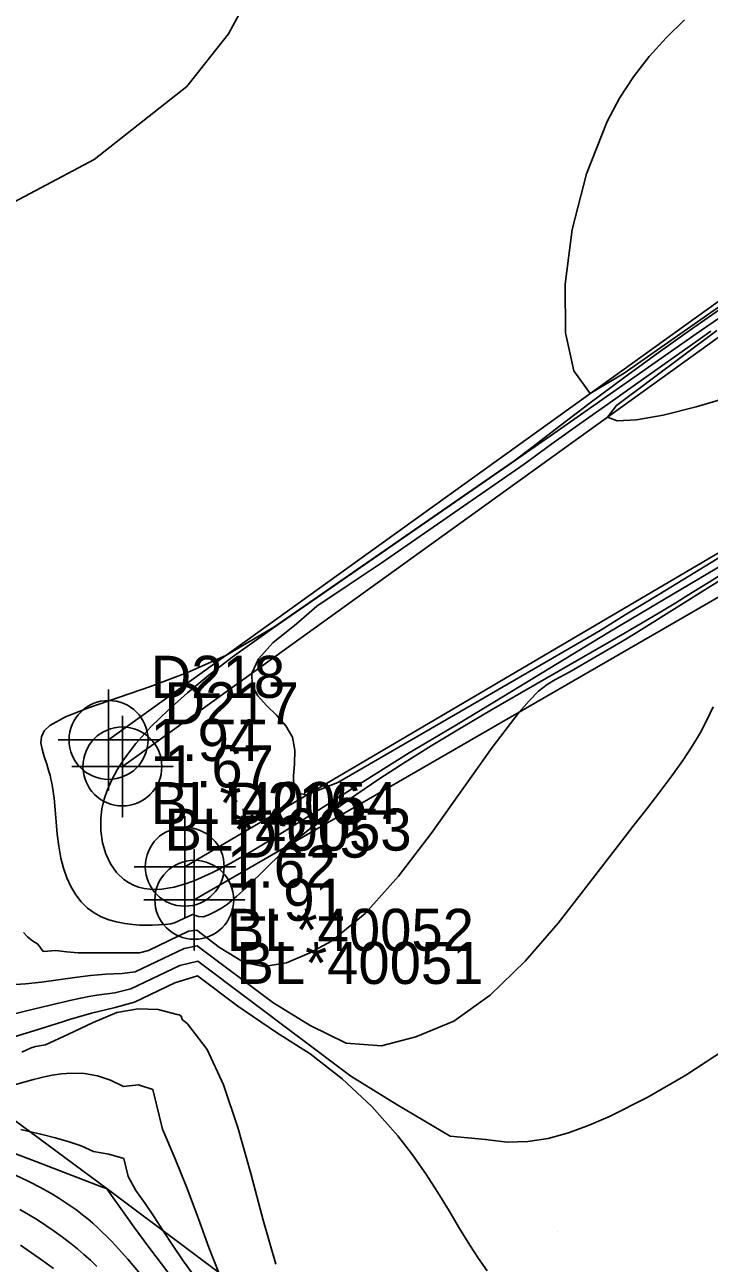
# Model space of a CAD drawing. Extents: x 2356077 to 2359823, y 225951 to 227822.
# Drawn here: x 2357516.7 to 2357557.4, y 226787.7 to 226861.2 of the extents above; entities that cross this region are included whole.
import ezdxf

# ---------------------------------------------------------------- set-up
doc = ezdxf.new("R2010")
doc.units = 0
for name, color, linetype in [('DTM Contours Major', 7, 'Continuous'), ('DTM Contours Minor', 7, 'Continuous'), ('Exist DTM Breakline', 7, 'Continuous'), ('Exist DTM Breakline Cogo Comment', 7, 'Continuous'), ('Exist DTM Breakline Cogo Elevation', 7, 'Continuous'), ('Exist DTM Breakline Cogo Number', 7, 'Continuous'), ('Exist DTM Breakline Cogo Point CELL', 7, 'Continuous'), ('Exist DTM Breakline Underwater', 7, 'Continuous'), ('Exist DTM Drainline', 7, 'Continuous'), ('PH Exist DTM Breakline', 7, 'Continuous'), ('PH Exist DTM Point', 7, 'Continuous')]:
    doc.layers.add(name, color=color, linetype=linetype)

msp = doc.modelspace()

# ---------------------------------------------------------------- linework, layer by layer
at = {"layer": 'DTM Contours Major'}
for points in [[(2357513.816, 226849.516), (2357520.849, 226853.251), (2357526.342, 226857.584), (2357528.825, 226860.71), (2357530.582, 226863.971)], [(2357558.492, 226844.677), (2357556.416, 226843.229), (2357554.354, 226841.76), (2357552.315, 226840.275), (2357550.31, 226838.783), (2357548.501, 226837.409), (2357546.675, 226836.005), (2357545.773, 226835.317), (2357545.15, 226834.894), (2357531.517, 226825.466), (2357528.675, 226823.785), (2357526.38, 226822.781), (2357524.199, 226821.953), (2357520.499, 226820.672), (2357519.139, 226820.14), (2357518.213, 226819.629), (2357517.88, 226819.302), (2357517.715, 226818.962), (2357517.681, 226818.601), (2357517.746, 226818.212), (2357517.874, 226817.789), (2357518.03, 226817.325), (2357518.159, 226816.904), (2357518.219, 226816.681), (2357518.276, 226816.449), (2357518.328, 226816.208), (2357518.374, 226815.958), (2357518.462, 226815.309), (2357518.533, 226814.624), (2357518.583, 226813.905), (2357518.648, 226813.177), (2357518.736, 226812.451), (2357518.865, 226811.74), (2357519.021, 226811.146), (2357519.22, 226810.582), (2357519.462, 226810.056), (2357519.747, 226809.576), (2357520.077, 226809.148), (2357520.45, 226808.782), (2357520.839, 226808.499), (2357521.261, 226808.271), (2357521.708, 226808.092), (2357522.176, 226807.958), (2357522.657, 226807.864), (2357523.145, 226807.803), (2357523.528, 226807.776), (2357523.909, 226807.765), (2357524.288, 226807.769), (2357524.662, 226807.785), (2357525.032, 226807.813), (2357525.394, 226807.852), (2357525.619, 226807.899), (2357526.685, 226808.409), (2357527.037, 226808.277), (2357527.333, 226808.268), (2357527.692, 226808.406), (2357528.049, 226808.575), (2357528.407, 226808.779), (2357528.768, 226809.024), (2357529.31, 226809.463), (2357529.876, 226809.988), (2357531.136, 226811.237), (2357531.857, 226811.934), (2357532.657, 226812.66), (2357533.782, 226813.594), (2357535.032, 226814.546), (2357536.386, 226815.511), (2357537.825, 226816.482), (2357539.327, 226817.454), (2357540.875, 226818.419), (2357542.655, 226819.497), (2357544.446, 226820.556), (2357546.231, 226821.592), (2357551.355, 226824.53), (2357552.396, 226825.133), (2357553.411, 226825.727), (2357554.407, 226826.319), (2357555.395, 226826.914), (2357556.383, 226827.521), (2357557.38, 226828.145), (2357558.472, 226828.842)], [(2357516.541, 226800.226), (2357517.109, 226800.481), (2357517.364, 226800.556), (2357517.947, 226800.664), (2357519.324, 226801.294), (2357520.785, 226801.991), (2357522.196, 226802.581), (2357523.458, 226802.805), (2357524.647, 226802.762), (2357525.776, 226802.462), (2357525.902, 226802.436), (2357526.006, 226802.367), (2357526.065, 226802.167), (2357526.278, 226802), (2357526.382, 226801.909), (2357527.554, 226800.389), (2357528.536, 226798.276), (2357529.381, 226795.757), (2357530.143, 226793.019), (2357530.875, 226790.247), (2357531.629, 226787.628)], [(2357516.424, 226790.886), (2357516.949, 226790.58), (2357517.466, 226790.263), (2357517.975, 226789.934), (2357518.475, 226789.592), (2357518.967, 226789.235), (2357519.451, 226788.863), (2357519.846, 226788.541), (2357520.237, 226788.208), (2357520.623, 226787.862), (2357521.006, 226787.504)]]:
    msp.add_lwpolyline(points, dxfattribs=at)
at = {"layer": 'DTM Contours Minor'}
for points in [[(2357555.924, 226861.531), (2357554.824, 226860.471), (2357553.814, 226859.352), (2357552.893, 226858.159), (2357552.062, 226856.88), (2357551.321, 226855.499), (2357550.091, 226852.389), (2357549.254, 226849.078), (2357548.833, 226845.844), (2357548.853, 226842.958), (2357549.337, 226840.698), (2357550.309, 226839.336), (2357552.328, 226840.547), (2357563.095, 226848.08), (2357563.66, 226848.44), (2357566.982, 226850.469), (2357570.837, 226852.904), (2357574.077, 226855.114), (2357577.386, 226857.27), (2357580.701, 226859.356), (2357583.96, 226861.357)], [(2357558.256, 226844.024), (2357556.606, 226842.885), (2357554.972, 226841.748), (2357549.351, 226837.808), (2357547.961, 226836.84), (2357545.172, 226834.885), (2357531.516, 226825.442), (2357529.044, 226823.695), (2357527.657, 226822.612), (2357526.383, 226821.561), (2357525.23, 226820.538), (2357524.208, 226819.539), (2357523.325, 226818.56), (2357522.592, 226817.597), (2357522.211, 226816.998), (2357521.893, 226816.406), (2357521.636, 226815.82), (2357521.441, 226815.242), (2357521.307, 226814.673), (2357521.234, 226814.114), (2357521.232, 226813.37), (2357521.333, 226812.661), (2357521.531, 226812.002), (2357521.815, 226811.41), (2357522.178, 226810.898), (2357522.611, 226810.483), (2357522.882, 226810.297), (2357523.171, 226810.146), (2357523.479, 226810.03), (2357523.805, 226809.948), (2357524.148, 226809.901), (2357524.509, 226809.889), (2357524.855, 226809.908), (2357525.216, 226809.956), (2357525.592, 226810.032), (2357525.983, 226810.136), (2357526.391, 226810.267), (2357526.816, 226810.425), (2357527.829, 226810.873), (2357528.93, 226811.44), (2357530.119, 226812.113), (2357531.398, 226812.879), (2357532.768, 226813.724), (2357534.229, 226814.636), (2357536.784, 226816.257), (2357539.562, 226818.006), (2357542.364, 226819.658), (2357545.18, 226821.377), (2357547.909, 226823.035), (2357551.372, 226825.124), (2357554.729, 226827.13), (2357558.271, 226829.235)], [(2357557.487, 226843.054), (2357556.249, 226842.186), (2357553.008, 226839.89), (2357551.364, 226838.722), (2357549.697, 226837.545), (2357548.037, 226836.358), (2357546.399, 226835.143), (2357537.891, 226829.259), (2357535.932, 226827.966), (2357534.074, 226826.718), (2357532.865, 226825.669), (2357531.462, 226824.546), (2357530.616, 226823.58), (2357530.216, 226822.734), (2357530.236, 226822.026), (2357530.567, 226821.397), (2357531.091, 226820.811), (2357531.688, 226820.228), (2357532.238, 226819.613), (2357532.622, 226818.926), (2357532.761, 226818.156), (2357532.74, 226817.358), (2357532.68, 226816.613), (2357532.702, 226816.002), (2357532.927, 226815.605), (2357533.477, 226815.502), (2357535.33, 226816.245), (2357550.571, 226825.072), (2357551.006, 226825.335), (2357552.394, 226826.193), (2357554.386, 226827.414), (2357559.643, 226830.612)], [(2357557.835, 226843.085), (2357551.883, 226838.632), (2357551.335, 226837.932), (2357551.918, 226837.73), (2357553.058, 226837.784), (2357554.656, 226838.068), (2357556.617, 226838.552), (2357558.841, 226839.209)], [(2357516.643, 226807.341), (2357516.889, 226807.069), (2357517.17, 226806.831), (2357517.487, 226806.631), (2357517.814, 226806.209), (2357518.573, 226806.272), (2357519.206, 226806.181), (2357519.883, 226806.134), (2357520.595, 226806.116), (2357521.764, 226806.12), (2357522.645, 226806.126), (2357523.545, 226806.118), (2357524.062, 226806.265), (2357526.454, 226807.407), (2357526.935, 226807.464), (2357528.299, 226806.439), (2357529.748, 226805.55), (2357530.924, 226805.321), (2357532.277, 226805.529), (2357533.611, 226806.103), (2357534.951, 226806.808), (2357536.938, 226808.46), (2357538.921, 226810.676), (2357540.863, 226813.217), (2357544.483, 226818.323), (2357546.091, 226820.412), (2357546.684, 226821.087), (2357547.252, 226821.674), (2357547.755, 226822.066), (2357548.215, 226822.334), (2357549.116, 226822.823), (2357552.237, 226824.631), (2357552.899, 226825.03), (2357555.959, 226826.955), (2357556.965, 226827.58), (2357558.025, 226828.231)], [(2357515.859, 226804.219), (2357516.757, 226804.281), (2357517.707, 226804.388), (2357519.698, 226804.657), (2357520.619, 226804.77), (2357521.082, 226804.817), (2357521.55, 226804.856), (2357522.021, 226804.886), (2357522.498, 226804.904), (2357523.285, 226805.003), (2357526.188, 226806.389), (2357526.968, 226806.55), (2357531.459, 226803.175), (2357533.668, 226801.805), (2357535.816, 226800.757), (2357537.91, 226800.605), (2357539.949, 226801.128), (2357542.209, 226802.062), (2357544.378, 226803.62), (2357546.447, 226805.624), (2357548.411, 226807.895), (2357550.261, 226810.255), (2357551.99, 226812.524), (2357552.854, 226813.636), (2357553.676, 226814.684), (2357554.45, 226815.679), (2357555.17, 226816.632), (2357555.83, 226817.554), (2357556.424, 226818.458), (2357556.875, 226819.221), (2357557.276, 226819.98), (2357557.63, 226820.738)], [(2357515.466, 226802.347), (2357516.819, 226802.67), (2357518.635, 226803.116), (2357519.577, 226803.333), (2357520.048, 226803.432), (2357520.519, 226803.523), (2357520.993, 226803.606), (2357522.068, 226803.751), (2357523.021, 226803.986), (2357525.925, 226805.373), (2357527.01, 226805.627), (2357536.101, 226798.798), (2357538.797, 226797.135), (2357541.99, 226795.228), (2357544.104, 226795.037), (2357545.374, 226794.887), (2357546.605, 226794.916), (2357547.816, 226795.103), (2357549.023, 226795.431), (2357550.247, 226795.88), (2357551.506, 226796.432), (2357553.708, 226797.538), (2357555.994, 226798.854), (2357558.297, 226800.36)], [(2357515.633, 226800.987), (2357517.264, 226801.498), (2357518.953, 226802.034), (2357519.38, 226802.166), (2357520.684, 226802.543), (2357522.012, 226802.867), (2357523.237, 226803.198), (2357525.645, 226804.348), (2357526.987, 226804.755), (2357529.372, 226802.963), (2357531.678, 226801.39), (2357533.682, 226800.122), (2357535.584, 226798.634), (2357537.336, 226796.992), (2357538.886, 226795.262), (2357539.761, 226794.13), (2357540.547, 226793.001), (2357541.264, 226791.887), (2357541.928, 226790.801), (2357542.558, 226789.754), (2357543.17, 226788.758), (2357543.676, 226787.977), (2357544.186, 226787.24)], [(2357515.755, 226798.182), (2357517.245, 226798.599), (2357517.797, 226798.738), (2357518.352, 226798.854), (2357518.911, 226798.938), (2357519.475, 226798.98), (2357520.26, 226798.955), (2357521.045, 226798.817), (2357521.82, 226798.554), (2357522.581, 226798.186), (2357523.481, 226798.288), (2357524.337, 226798.002), (2357524.904, 226795.645), (2357525.66, 226793.888), (2357526.378, 226792.123), (2357527.039, 226790.328), (2357527.66, 226788.623), (2357528.26, 226787.124)], [(2357516.494, 226795.64), (2357516.985, 226795.517), (2357517.745, 226795.336), (2357518.522, 226795.145), (2357519.302, 226794.923), (2357520.067, 226794.653), (2357520.804, 226794.316), (2357521.716, 226794.173), (2357522.603, 226793.903), (2357522.859, 226792.839), (2357523.324, 226792.011), (2357523.869, 226791.244), (2357524.404, 226790.437), (2357524.942, 226789.609), (2357525.513, 226788.747), (2357526.101, 226787.89), (2357526.705, 226787.045)], [(2357515.656, 226794.383), (2357517.529, 226793.676), (2357521.286, 226792.228), (2357521.584, 226792.122), (2357521.61, 226792.114), (2357521.624, 226792.093), (2357521.874, 226791.72), (2357522.421, 226790.938), (2357523.203, 226789.848), (2357524.159, 226788.554), (2357525.229, 226787.156)], [(2357516.164, 226792.91), (2357516.919, 226792.553), (2357517.654, 226792.177), (2357518.364, 226791.781), (2357518.736, 226791.557), (2357519.1, 226791.325), (2357519.456, 226791.084), (2357519.804, 226790.833), (2357520.147, 226790.572), (2357520.484, 226790.299), (2357520.761, 226790.063), (2357521.034, 226789.818), (2357521.306, 226789.563), (2357521.577, 226789.3), (2357521.846, 226789.026), (2357522.116, 226788.742), (2357522.849, 226787.925), (2357523.586, 226787.054)], [(2357516.456, 226788.754), (2357517.12, 226788.305), (2357517.775, 226787.842), (2357518.418, 226787.366)]]:
    msp.add_lwpolyline(points, dxfattribs=at)
at = {"layer": 'Exist DTM Breakline'}
for points in [[(2357521.699, 226818.769), (2357563.463, 226848.791), (2357648.565, 226901.291)], [(2357522.519, 226817.195), (2357562.593, 226846.033), (2357649.304, 226899.022)], [(2357526.225, 226811.239), (2357563.464, 226833.131), (2357625.506, 226877.299)], [(2357526.793, 226809.276), (2357562.465, 226829.86), (2357616.068, 226868.975)]]:
    msp.add_lwpolyline(points, dxfattribs=at)
at = {"layer": 'Exist DTM Breakline Cogo Point CELL'}
for points in [[(2357521.699, 226821.769), (2357521.699, 226815.769), (2357521.699, 226818.769), (2357524.699, 226818.769), (2357518.699, 226818.769)], [(2357522.519, 226820.195), (2357522.519, 226814.195), (2357522.519, 226817.195), (2357525.519, 226817.195), (2357519.519, 226817.195)], [(2357526.225, 226814.239), (2357526.225, 226808.239), (2357526.225, 226811.239), (2357529.225, 226811.239), (2357523.225, 226811.239)], [(2357526.793, 226812.276), (2357526.793, 226806.276), (2357526.793, 226809.276), (2357529.793, 226809.276), (2357523.793, 226809.276)]]:
    msp.add_lwpolyline(points, dxfattribs=at)
for centre in [(2357521.699, 226818.769), (2357522.519, 226817.195), (2357526.225, 226811.239), (2357526.793, 226809.276)]:
    msp.add_circle(centre, 2.344, dxfattribs=at)
at = {"layer": 'Exist DTM Breakline Underwater'}
msp.add_spline([(2357556.564, 226758.637), (2357564.307, 226781.559), (2357585.412, 226809.405), (2357614.858, 226803.405), (2357668.761, 226835.297), (2357689.369, 226869.515)], degree=3, dxfattribs=at)
at = {"layer": 'Exist DTM Drainline'}
msp.add_spline([(2357699.586, 226858.192), (2357670.366, 226820.782), (2357623.327, 226796.892), (2357587.218, 226772.268), (2357568.803, 226744.252), (2357555.19, 226717.62), (2357555.017, 226695.126), (2357553.473, 226672.759), (2357563.697, 226642.736), (2357576.526, 226627.993), (2357663.798, 226499.169), (2357732.721, 226415.647), (2357803.211, 226342.215), (2357874.586, 226264.309)], degree=3, dxfattribs=at)
at = {"layer": 'PH Exist DTM Breakline'}
msp.add_lwpolyline([(2357553.711, 226766.221), (2357549.51, 226770.747), (2357541.718, 226777.349), (2357531.233, 226784.899), (2357521.607, 226792.105), (2357514.589, 226797.286), (2357508.637, 226800.762), (2357500.174, 226807.436), (2357492.835, 226814.554), (2357484.443, 226818.631), (2357477.555, 226822.423), (2357473.82, 226828.171), (2357469.375, 226833.98), (2357462.328, 226835.187), (2357455.274, 226835.923)], dxfattribs=at)
at = {"layer": 'PH Exist DTM Point'}
for p, q in [((2357526.797, 226804.428), (2357526.797, 226804.428)), ((2357548.403, 226789.597), (2357548.403, 226789.597))]:
    msp.add_line(p, q, dxfattribs=at)

# ---------------------------------------------------------------- texts
at = {"layer": 'Exist DTM Breakline Cogo Comment'}
for s, p in [('BL*40054', (2357524.199, 226813.769)), ('BL*40053', (2357525.019, 226812.195)), ('BL*40052', (2357528.725, 226806.239)), ('BL*40051', (2357529.293, 226804.277))]:
    msp.add_text(s, height=2.5, dxfattribs=at).set_placement(p)
at = {"layer": 'Exist DTM Breakline Cogo Elevation'}
for s, p in [('1.94', (2357524.199, 226817.519)), ('1.67', (2357525.019, 226815.945)), ('1.62', (2357528.725, 226809.989)), ('1.91', (2357529.293, 226808.027))]:
    msp.add_text(s, height=2.5, dxfattribs=at).set_placement(p)
at = {"layer": 'Exist DTM Breakline Cogo Number'}
for s, p in [('D218', (2357524.199, 226821.269)), ('D217', (2357525.019, 226819.695)), ('D216', (2357528.725, 226813.739)), ('D215', (2357529.293, 226811.777))]:
    msp.add_text(s, height=2.5, dxfattribs=at).set_placement(p)

doc.saveas('drawing.dxf')
